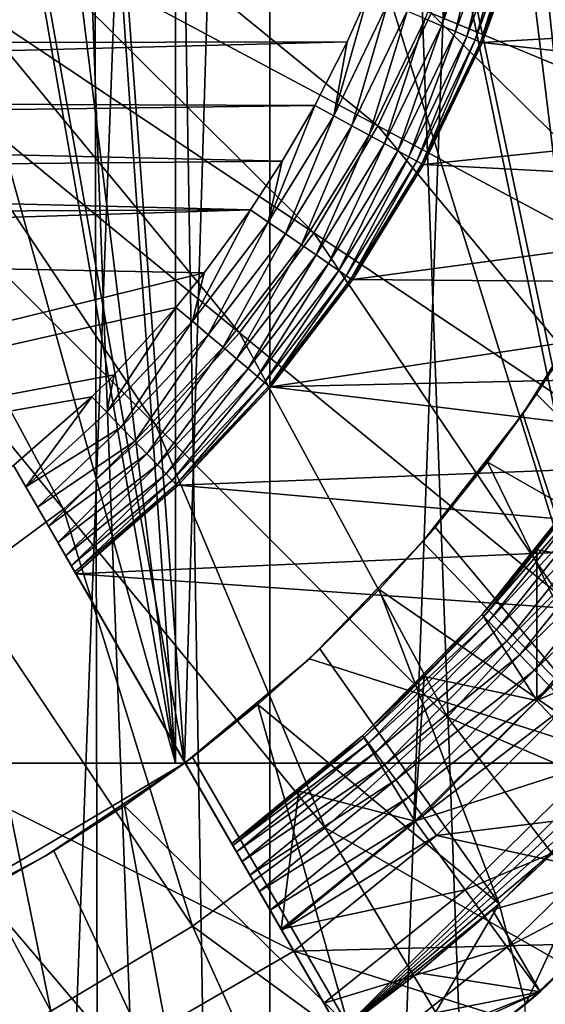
# Model space of a CAD drawing. Header units: metres. Extents: x -30 to 30, y -76 to 64.
# Tile 411 of 541: x 1.233 to 2.084, y 46.11 to 47.703. Entities that reach past the tile are written whole.
import ezdxf

# ---------------------------------------------------------------- set-up
doc = ezdxf.new("R2010")
doc.units = ezdxf.units.M
doc.layers.add('solid_508511', color=7, linetype='CONTINUOUS')

msp = doc.modelspace()

# ---------------------------------------------------------------- linework, layer by layer
at = {"layer": 'solid_508511'}
for points in [[(0.713028, 10.325403, 22.988945), (1.337299, 57.5, 22.961088), (0, 57.5, 23)], [(0.713028, 10.325403, 22.988945), (1.425724, 10.251332, 22.955769), (1.337299, 57.5, 22.961088)], [(2.134112, 10.127601, 22.900776), (2.670147, 57.5, 22.844479), (1.337299, 57.5, 22.961088)], [(1.425724, 10.251332, 22.955769), (2.134112, 10.127601, 22.900776), (1.337299, 57.5, 22.961088)], [(1.637794, 54.5, 6.290277), (1.637813, 39.999996, 6.290276), (1.098375, 39.999996, 6.406526)], [(1.098508, 54.5, 6.406504), (1.637794, 54.5, 6.290277), (1.098375, 39.999996, 6.406526)], [(1.098508, 54.5, -6.406504), (1.098376, 39.999996, -6.406526), (1.637815, 39.999996, -6.290275)], [(1.637794, 54.5, -6.290277), (1.098508, 54.5, -6.406504), (1.637815, 39.999996, -6.290275)], [(1.637794, 54.5, 6.290277), (2.165419, 54.5, 6.128702), (1.637813, 39.999996, 6.290276)], [(1.637794, 54.5, -6.290277), (1.637815, 39.999996, -6.290275), (2.165299, 39.999996, -6.128742)], [(2.165419, 54.5, -6.128702), (1.637794, 54.5, -6.290277), (2.165299, 39.999996, -6.128742)], [(2.165419, 54.5, 6.128702), (2.165296, 39.999996, 6.128743), (1.637813, 39.999996, 6.290276)], [(0.744993, 46.5, 9.470744), (0.745352, 52.5, 9.470714), (1.485397, 46.5, 9.383155)], [(1.485397, 46.5, 9.383155), (0.745352, 52.5, 9.470714), (1.486151, 52.5, 9.383035)], [(1.485397, 46.5, 9.383155), (1.486151, 52.5, 9.383035), (2.216653, 46.5, 9.237773)], [(2.216653, 46.5, 9.237773), (1.486151, 52.5, 9.383035), (2.217708, 52.5, 9.237518)], [(1.485397, 46.5, 9.383155), (0.958742, 49.53109, 7.690469), (0.639964, 49.53109, 7.723532)], [(0.744993, 46.5, 9.470744), (1.485397, 46.5, 9.383155), (0.639964, 49.53109, 7.723532)], [(0.958742, 49.53109, -7.690469), (1.5, 46.5, -9.380832), (1.00249, 46.5, -9.446958)], [(0.958742, 49.53109, -7.690469), (1.275652, 49.53109, -7.644293), (1.5, 46.5, -9.380832)], [(1.485397, 46.5, 9.383155), (1.275652, 49.53109, 7.644293), (0.958742, 49.53109, 7.690469)], [(1.275652, 49.53109, -7.644293), (1.590319, 49.53109, -7.585076), (1.5, 46.5, -9.380832)], [(2.216653, 46.5, 9.237773), (1.590319, 49.53109, 7.585076), (1.275652, 49.53109, 7.644293)], [(1.485397, 46.5, 9.383155), (2.216653, 46.5, 9.237773), (1.275652, 49.53109, 7.644293)], [(2.231028, 46.5, -9.234312), (1.5, 46.5, -9.380832), (1.590319, 49.53109, -7.585076)], [(2.216653, 46.5, 9.237773), (1.90244, 49.53109, 7.51287), (1.590319, 49.53109, 7.585076)], [(2.231028, 46.5, -9.234312), (1.590319, 49.53109, -7.585076), (1.90244, 49.53109, -7.51287)], [(2.934255, 46.5, 9.035494), (2.211465, 49.53109, 7.427781), (1.90244, 49.53109, 7.51287)], [(2.216653, 46.5, 9.237773), (2.934255, 46.5, 9.035494), (1.90244, 49.53109, 7.51287)], [(2.231028, 46.5, -9.234312), (1.90244, 49.53109, -7.51287), (2.211465, 49.53109, -7.427781)], [(1.213519, 47.85136, -23.895369), (1.271253, 47.973431, -23.895369), (1.812727, 47.531078, -23.76483)], [(1.271253, 47.973431, -23.895369), (1.89897, 47.713421, -23.76483), (1.812727, 47.531078, -23.76483)], [(1.960385, 47.900509, -22.973206), (1.889267, 47.704281, -22.973206), (1.915586, 47.693195, -22.953209)], [(1.89897, 47.713421, -23.76483), (1.966924, 47.903339, -23.76483), (2.51571, 47.457958, -23.58305)], [(1.987695, 47.892159, -22.953209), (1.960385, 47.900509, -22.973206), (1.915586, 47.693195, -22.953209)], [(1.966924, 47.903339, -23.76483), (2.605734, 47.70956, -23.58305), (2.51571, 47.457958, -23.58305)], [(1.987695, 47.892159, -22.953209), (1.915586, 47.693195, -22.953209), (1.938304, 47.683628, -22.928558)], [(2.011268, 47.884949, -22.928558), (1.987695, 47.892159, -22.953209), (1.938304, 47.683628, -22.928558)], [(2.011268, 47.884949, -22.928558), (1.938304, 47.683628, -22.928558), (1.956733, 47.675865, -22.9)], [(2.03039, 47.879101, -22.9), (2.011268, 47.884949, -22.928558), (1.956733, 47.675865, -22.9)], [(2.03039, 47.879101, -22.9), (1.956733, 47.675865, -22.9), (1.970311, 47.670147, -22.868404)], [(2.04448, 47.874794, -22.868404), (2.03039, 47.879101, -22.9), (1.970311, 47.670147, -22.868404)], [(2.04448, 47.874794, -22.868404), (1.970311, 47.670147, -22.868404), (1.978627, 47.666645, -22.83473)], [(2.053108, 47.872154, -22.83473), (2.04448, 47.874794, -22.868404), (1.978627, 47.666645, -22.83473)], [(2.053108, 47.872154, -22.83473), (1.978627, 47.666645, -22.83473), (1.981427, 47.665466, -22.799999)], [(2.053108, 47.872154, -22.83473), (1.981427, 47.665466, -22.799999), (2.056014, 47.871265, -22.799999)], [(2.056014, 47.871265, -22.799999), (1.981427, 47.665466, -22.799999), (1.981608, 47.665897, -19.5)], [(2.05607, 47.871452, -19.5), (1.981608, 47.665897, -19.5), (2.896794, 47.719883, -19.5)], [(2.056014, 47.871265, -22.799999), (1.981608, 47.665897, -19.5), (2.05607, 47.871452, -19.5)], [(1.144097, 47.735538, -23.895369), (1.213519, 47.85136, -23.895369), (1.709028, 47.358063, -23.76483)], [(1.213519, 47.85136, -23.895369), (1.812727, 47.531078, -23.76483), (1.709028, 47.358063, -23.76483)], [(1.797093, 47.743065, -23), (-1.8109, 47.776718, -23), (-1.760199, 47.660839, -23)], [(1.763235, 47.667236, -23), (1.797093, 47.743065, -23), (-1.760199, 47.660839, -23)], [(1.7413, 47.547623, -22.996962), (1.797093, 47.743065, -23), (1.763235, 47.667236, -23)], [(1.829115, 47.729614, -22.996962), (1.797093, 47.743065, -23), (1.7413, 47.547623, -22.996962)], [(1.063658, 47.627079, -23.895369), (1.144097, 47.735538, -23.895369), (1.588869, 47.196049, -23.76483)], [(1.144097, 47.735538, -23.895369), (1.709028, 47.358063, -23.76483), (1.588869, 47.196049, -23.76483)], [(1.829115, 47.729614, -22.996962), (1.7413, 47.547623, -22.996962), (1.770845, 47.531464, -22.987938)], [(1.860149, 47.716545, -22.987938), (1.829115, 47.729614, -22.996962), (1.770845, 47.531464, -22.987938)], [(1.981608, 47.665897, -19.5), (2.851765, 47.568649, -19.5), (2.896794, 47.719883, -19.5)], [(1.860149, 47.716545, -22.987938), (1.770845, 47.531464, -22.987938), (1.798565, 47.5163, -22.973206)], [(1.889267, 47.704281, -22.973206), (1.860149, 47.716545, -22.987938), (1.798565, 47.5163, -22.973206)], [(1.889267, 47.704281, -22.973206), (1.798565, 47.5163, -22.973206), (1.82362, 47.502598, -22.953209)], [(1.812727, 47.531078, -23.76483), (1.89897, 47.713421, -23.76483), (2.401458, 47.216393, -23.58305)], [(1.915586, 47.693195, -22.953209), (1.889267, 47.704281, -22.973206), (1.82362, 47.502598, -22.953209)], [(1.89897, 47.713421, -23.76483), (2.51571, 47.457958, -23.58305), (2.401458, 47.216393, -23.58305)], [(1.915586, 47.693195, -22.953209), (1.82362, 47.502598, -22.953209), (1.845248, 47.490768, -22.928558)], [(1.938304, 47.683628, -22.928558), (1.915586, 47.693195, -22.953209), (1.845248, 47.490768, -22.928558)], [(1.938304, 47.683628, -22.928558), (1.845248, 47.490768, -22.928558), (1.862792, 47.481174, -22.9)], [(1.956733, 47.675865, -22.9), (1.938304, 47.683628, -22.928558), (1.862792, 47.481174, -22.9)], [(1.956733, 47.675865, -22.9), (1.862792, 47.481174, -22.9), (1.875718, 47.474102, -22.868404)], [(1.970311, 47.670147, -22.868404), (1.956733, 47.675865, -22.9), (1.875718, 47.474102, -22.868404)], [(1.763235, 47.667236, -23), (-1.760199, 47.660839, -23), (-1.717808, 47.57716, -23)], [(1.710833, 47.564289, -23), (1.763235, 47.667236, -23), (-1.717808, 47.57716, -23)], [(1.7413, 47.547623, -22.996962), (1.763235, 47.667236, -23), (1.710833, 47.564289, -23)], [(1.970311, 47.670147, -22.868404), (1.875718, 47.474102, -22.868404), (1.883634, 47.469772, -22.83473)], [(1.978627, 47.666645, -22.83473), (1.970311, 47.670147, -22.868404), (1.883634, 47.469772, -22.83473)], [(1.978627, 47.666645, -22.83473), (1.883634, 47.469772, -22.83473), (1.8863, 47.468315, -22.799999)], [(1.978627, 47.666645, -22.83473), (1.8863, 47.468315, -22.799999), (1.981427, 47.665466, -22.799999)], [(1.981427, 47.665466, -22.799999), (1.8863, 47.468315, -22.799999), (1.886615, 47.468891, -19.5)], [(1.981608, 47.665897, -19.5), (1.886615, 47.468891, -19.5), (2.851765, 47.568649, -19.5)], [(1.981427, 47.665466, -22.799999), (1.886615, 47.468891, -19.5), (1.981608, 47.665897, -19.5)], [(0.972975, 47.527023, -23.895369), (1.063658, 47.627079, -23.895369), (1.453408, 47.046593, -23.76483)], [(1.063658, 47.627079, -23.895369), (1.588869, 47.196049, -23.76483), (1.453408, 47.046593, -23.76483)], [(1.710833, 47.564289, -23), (-1.717808, 47.57716, -23), (-0.790153, 47.531414, -23)], [(1.65814, 47.473808, -23), (1.710833, 47.564289, -23), (-0.790153, 47.531414, -23)], [(1.635436, 47.3755, -22.996962), (1.710833, 47.564289, -23), (1.65814, 47.473808, -23)], [(1.7413, 47.547623, -22.996962), (1.710833, 47.564289, -23), (1.635436, 47.3755, -22.996962)], [(1.886615, 47.468891, -19.5), (2.798828, 47.419926, -19.5), (2.851765, 47.568649, -19.5)], [(1.7413, 47.547623, -22.996962), (1.635436, 47.3755, -22.996962), (1.663184, 47.356419, -22.987938)], [(1.770845, 47.531464, -22.987938), (1.7413, 47.547623, -22.996962), (1.663184, 47.356419, -22.987938)], [(1.65814, 47.473808, -23), (-0.790153, 47.531414, -23), (-0.682066, 47.452488, -23)], [(1.770845, 47.531464, -22.987938), (1.663184, 47.356419, -22.987938), (1.689219, 47.33852, -22.973206)], [(1.798565, 47.5163, -22.973206), (1.770845, 47.531464, -22.987938), (1.689219, 47.33852, -22.973206)], [(1.709028, 47.358063, -23.76483), (1.812727, 47.531078, -23.76483), (2.264079, 46.98719, -23.58305)], [(1.812727, 47.531078, -23.76483), (2.401458, 47.216393, -23.58305), (2.264079, 46.98719, -23.58305)], [(0.872921, 47.43634, -23.895369), (0.972975, 47.527023, -23.895369), (1.303951, 46.911133, -23.76483)], [(0.972975, 47.527023, -23.895369), (1.453408, 47.046593, -23.76483), (1.303951, 46.911133, -23.76483)], [(1.798565, 47.5163, -22.973206), (1.689219, 47.33852, -22.973206), (1.712751, 47.322338, -22.953209)], [(1.82362, 47.502598, -22.953209), (1.798565, 47.5163, -22.973206), (1.712751, 47.322338, -22.953209)], [(1.82362, 47.502598, -22.953209), (1.712751, 47.322338, -22.953209), (1.733064, 47.308372, -22.928558)], [(1.845248, 47.490768, -22.928558), (1.82362, 47.502598, -22.953209), (1.733064, 47.308372, -22.928558)], [(1.845248, 47.490768, -22.928558), (1.733064, 47.308372, -22.928558), (1.749541, 47.297043, -22.9)], [(1.862792, 47.481174, -22.9), (1.845248, 47.490768, -22.928558), (1.749541, 47.297043, -22.9)], [(1.862792, 47.481174, -22.9), (1.749541, 47.297043, -22.9), (1.761681, 47.288696, -22.868404)], [(1.875718, 47.474102, -22.868404), (1.862792, 47.481174, -22.9), (1.761681, 47.288696, -22.868404)], [(1.606835, 47.395203, -23), (1.65814, 47.473808, -23), (-0.682066, 47.452488, -23)], [(1.635436, 47.3755, -22.996962), (1.65814, 47.473808, -23), (1.606835, 47.395203, -23)], [(1.875718, 47.474102, -22.868404), (1.761681, 47.288696, -22.868404), (1.769116, 47.283581, -22.83473)], [(1.883634, 47.469772, -22.83473), (1.875718, 47.474102, -22.868404), (1.769116, 47.283581, -22.83473)], [(1.883634, 47.469772, -22.83473), (1.769116, 47.283581, -22.83473), (1.77162, 47.28186, -22.799999)], [(1.883634, 47.469772, -22.83473), (1.77162, 47.28186, -22.799999), (1.8863, 47.468315, -22.799999)], [(1.8863, 47.468315, -22.799999), (1.77162, 47.28186, -22.799999), (1.772098, 47.282558, -19.5)], [(1.886615, 47.468891, -19.5), (1.772098, 47.282558, -19.5), (2.798828, 47.419926, -19.5)], [(1.8863, 47.468315, -22.799999), (1.772098, 47.282558, -19.5), (1.886615, 47.468891, -19.5)], [(1.606835, 47.395203, -23), (-0.682066, 47.452488, -23), (-0.56614, 47.385555, -23)], [(0.872921, 47.43634, -23.895369), (1.303951, 46.911133, -23.76483), (1.141936, 46.790974, -23.76483)], [(1.772098, 47.282558, -19.5), (2.738164, 47.27425, -19.5), (2.798828, 47.419926, -19.5)], [(1.606835, 47.395203, -23), (-0.56614, 47.385555, -23), (-0.443743, 47.331413, -23)], [(1.531879, 47.293415, -23), (1.606835, 47.395203, -23), (-0.443743, 47.331413, -23)], [(1.512618, 47.215034, -22.996962), (1.606835, 47.395203, -23), (1.531879, 47.293415, -23)], [(1.635436, 47.3755, -22.996962), (1.606835, 47.395203, -23), (1.512618, 47.215034, -22.996962)], [(1.635436, 47.3755, -22.996962), (1.512618, 47.215034, -22.996962), (1.538282, 47.193233, -22.987938)], [(1.663184, 47.356419, -22.987938), (1.635436, 47.3755, -22.996962), (1.538282, 47.193233, -22.987938)], [(1.663184, 47.356419, -22.987938), (1.538282, 47.193233, -22.987938), (1.562362, 47.172775, -22.973206)], [(1.689219, 47.33852, -22.973206), (1.663184, 47.356419, -22.987938), (1.562362, 47.172775, -22.973206)], [(1.588869, 47.196049, -23.76483), (1.709028, 47.358063, -23.76483), (2.104896, 46.772556, -23.58305)], [(1.709028, 47.358063, -23.76483), (2.264079, 46.98719, -23.58305), (2.104896, 46.772556, -23.58305)], [(1.689219, 47.33852, -22.973206), (1.562362, 47.172775, -22.973206), (1.584127, 47.154285, -22.953209)], [(1.712751, 47.322338, -22.953209), (1.689219, 47.33852, -22.973206), (1.584127, 47.154285, -22.953209)], [(1.531879, 47.293415, -23), (-0.443743, 47.331413, -23), (-0.796653, 46.720158, -23)], [(1.712751, 47.322338, -22.953209), (1.584127, 47.154285, -22.953209), (1.602914, 47.138329, -22.928558)], [(1.733064, 47.308372, -22.928558), (1.712751, 47.322338, -22.953209), (1.602914, 47.138329, -22.928558)], [(1.733064, 47.308372, -22.928558), (1.602914, 47.138329, -22.928558), (1.618154, 47.125381, -22.9)], [(1.749541, 47.297043, -22.9), (1.733064, 47.308372, -22.928558), (1.618154, 47.125381, -22.9)], [(1.486115, 47.237484, -23), (1.531879, 47.293415, -23), (-0.796653, 46.720158, -23)], [(1.512618, 47.215034, -22.996962), (1.531879, 47.293415, -23), (1.486115, 47.237484, -23)], [(1.749541, 47.297043, -22.9), (1.618154, 47.125381, -22.9), (1.629383, 47.115841, -22.868404)], [(1.761681, 47.288696, -22.868404), (1.749541, 47.297043, -22.9), (1.629383, 47.115841, -22.868404)], [(1.761681, 47.288696, -22.868404), (1.629383, 47.115841, -22.868404), (1.63626, 47.110001, -22.83473)], [(1.769116, 47.283581, -22.83473), (1.761681, 47.288696, -22.868404), (1.63626, 47.110001, -22.83473)], [(1.769116, 47.283581, -22.83473), (1.63626, 47.110001, -22.83473), (1.638575, 47.108032, -22.799999)], [(1.769116, 47.283581, -22.83473), (1.638575, 47.108032, -22.799999), (1.77162, 47.28186, -22.799999)], [(1.77162, 47.28186, -22.799999), (1.638575, 47.108032, -22.799999), (1.639298, 47.108887, -19.5)], [(1.772098, 47.282558, -19.5), (1.639298, 47.108887, -19.5), (2.738164, 47.27425, -19.5)], [(1.77162, 47.28186, -22.799999), (1.639298, 47.108887, -19.5), (1.772098, 47.282558, -19.5)], [(1.639298, 47.108887, -19.5), (2.669909, 47.13195, -19.5), (2.738164, 47.27425, -19.5)], [(2.047343, 47.065296, -9.276766), (2.186194, 47.287334, -9.245028), (2.069175, 47.096962, -14.500119)], [(2.231028, 46.5, -9.234312), (2.186194, 47.287334, -9.245028), (2.047343, 47.065296, -9.276766)], [(2.186194, 47.287334, -9.245028), (2.142085, 47.211018, -14.500119), (2.069175, 47.096962, -14.500119)], [(1.386059, 47.128387, -23), (1.486115, 47.237484, -23), (-0.796653, 46.720158, -23)], [(1.374121, 47.067886, -22.996962), (1.486115, 47.237484, -23), (1.386059, 47.128387, -23)], [(1.512618, 47.215034, -22.996962), (1.486115, 47.237484, -23), (1.374121, 47.067886, -22.996962)], [(1.512618, 47.215034, -22.996962), (1.374121, 47.067886, -22.996962), (1.397435, 47.043591, -22.987938)], [(1.538282, 47.193233, -22.987938), (1.512618, 47.215034, -22.996962), (1.397435, 47.043591, -22.987938)], [(2.427393, 46.737358, -15), (2.069175, 47.096962, -14.500119), (2.142085, 47.211018, -14.500119)], [(1.453408, 47.046593, -23.76483), (1.588869, 47.196049, -23.76483), (1.925441, 46.574558, -23.58305)], [(1.588869, 47.196049, -23.76483), (2.104896, 46.772556, -23.58305), (1.925441, 46.574558, -23.58305)], [(1.538282, 47.193233, -22.987938), (1.397435, 47.043591, -22.987938), (1.41931, 47.02079, -22.973206)], [(1.562362, 47.172775, -22.973206), (1.538282, 47.193233, -22.987938), (1.41931, 47.02079, -22.973206)], [(1.562362, 47.172775, -22.973206), (1.41931, 47.02079, -22.973206), (1.439082, 47.000187, -22.953209)], [(1.584127, 47.154285, -22.953209), (1.562362, 47.172775, -22.973206), (1.439082, 47.000187, -22.953209)], [(1.584127, 47.154285, -22.953209), (1.439082, 47.000187, -22.953209), (1.456149, 46.982399, -22.928558)], [(1.602914, 47.138329, -22.928558), (1.584127, 47.154285, -22.953209), (1.456149, 46.982399, -22.928558)], [(1.602914, 47.138329, -22.928558), (1.456149, 46.982399, -22.928558), (1.469994, 46.967968, -22.9)], [(1.618154, 47.125381, -22.9), (1.602914, 47.138329, -22.928558), (1.469994, 46.967968, -22.9)], [(1.639298, 47.108887, -19.5), (2.594272, 46.993431, -19.5), (2.669909, 47.13195, -19.5)], [(1.349993, 47.092873, -23), (1.386059, 47.128387, -23), (-0.796653, 46.720158, -23)], [(1.374121, 47.067886, -22.996962), (1.386059, 47.128387, -23), (1.349993, 47.092873, -23)], [(1.618154, 47.125381, -22.9), (1.469994, 46.967968, -22.9), (1.480194, 46.957336, -22.868404)], [(1.629383, 47.115841, -22.868404), (1.618154, 47.125381, -22.9), (1.480194, 46.957336, -22.868404)], [(1.629383, 47.115841, -22.868404), (1.480194, 46.957336, -22.868404), (1.486441, 46.950829, -22.83473)], [(1.63626, 47.110001, -22.83473), (1.629383, 47.115841, -22.868404), (1.486441, 46.950829, -22.83473)], [(1.63626, 47.110001, -22.83473), (1.486441, 46.950829, -22.83473), (1.488545, 46.948635, -22.799999)], [(1.63626, 47.110001, -22.83473), (1.488545, 46.948635, -22.799999), (1.638575, 47.108032, -22.799999)], [(1.638575, 47.108032, -22.799999), (1.488545, 46.948635, -22.799999), (1.489483, 46.949535, -19.5)], [(1.639298, 47.108887, -19.5), (1.489483, 46.949535, -19.5), (2.594272, 46.993431, -19.5)], [(1.638575, 47.108032, -22.799999), (1.489483, 46.949535, -19.5), (1.639298, 47.108887, -19.5)], [(1.2232, 46.981354, -23), (1.349993, 47.092873, -23), (-0.796653, 46.720158, -23)], [(1.243063, 46.946953, -22.996107), (1.349993, 47.092873, -23), (1.2232, 46.981354, -23)], [(1.374121, 47.067886, -22.996962), (1.349993, 47.092873, -23), (1.243063, 46.946953, -22.996107)], [(2.047343, 47.065296, -9.276766), (2.069175, 47.096962, -14.500119), (1.9903, 46.987152, -14.500119)], [(2.427393, 46.737358, -15), (1.9903, 46.987152, -14.500119), (2.069175, 47.096962, -14.500119)], [(1.397435, 47.043591, -22.987938), (1.374121, 47.067886, -22.996962), (1.243063, 46.946953, -22.996107)], [(1.885072, 46.857903, -9.311095), (2.047343, 47.065296, -9.276766), (1.905425, 46.881557, -14.500119)], [(2.231028, 46.5, -9.234312), (2.047343, 47.065296, -9.276766), (1.885072, 46.857903, -9.311095)], [(2.047343, 47.065296, -9.276766), (1.9903, 46.987152, -14.500119), (1.905425, 46.881557, -14.500119)], [(1.397435, 47.043591, -22.987938), (1.243063, 46.946953, -22.996107), (1.262133, 46.913921, -22.984592)], [(1.41931, 47.02079, -22.973206), (1.397435, 47.043591, -22.987938), (1.262133, 46.913921, -22.984592)], [(1.303951, 46.911133, -23.76483), (1.453408, 47.046593, -23.76483), (1.727443, 46.395103, -23.58305)], [(1.453408, 47.046593, -23.76483), (1.925441, 46.574558, -23.58305), (1.727443, 46.395103, -23.58305)], [(1.41931, 47.02079, -22.973206), (1.262133, 46.913921, -22.984592), (1.279624, 46.883625, -22.965982)], [(1.439082, 47.000187, -22.953209), (1.41931, 47.02079, -22.973206), (1.279624, 46.883625, -22.965982)], [(1.439082, 47.000187, -22.953209), (1.279624, 46.883625, -22.965982), (1.294921, 46.857132, -22.94099)], [(1.456149, 46.982399, -22.928558), (1.439082, 47.000187, -22.953209), (1.294921, 46.857132, -22.94099)], [(1.489483, 46.949535, -19.5), (2.511465, 46.859104, -19.5), (2.594272, 46.993431, -19.5)], [(2.230364, 46.493858, -15), (1.905425, 46.881557, -14.500119), (1.9903, 46.987152, -14.500119)], [(2.230364, 46.493858, -15), (1.9903, 46.987152, -14.500119), (2.427393, 46.737358, -15)], [(1.676891, 46.195541, -23), (1.2232, 46.981354, -23), (0.703585, 46.681355, -23)], [(1.657274, 46.229515, -22.996157), (1.2232, 46.981354, -23), (1.676891, 46.195541, -23)], [(1.243063, 46.946953, -22.996107), (1.2232, 46.981354, -23), (1.657274, 46.229515, -22.996157)], [(1.456149, 46.982399, -22.928558), (1.294921, 46.857132, -22.94099), (1.307428, 46.835468, -22.910641)], [(1.469994, 46.967968, -22.9), (1.456149, 46.982399, -22.928558), (1.307428, 46.835468, -22.910641)], [(1.469994, 46.967968, -22.9), (1.307428, 46.835468, -22.910641), (1.316679, 46.819447, -22.876169)], [(1.480194, 46.957336, -22.868404), (1.469994, 46.967968, -22.9), (1.316679, 46.819447, -22.876169)], [(1.480194, 46.957336, -22.868404), (1.316679, 46.819447, -22.876169), (1.322373, 46.809582, -22.838791)], [(1.486441, 46.950829, -22.83473), (1.480194, 46.957336, -22.868404), (1.322373, 46.809582, -22.838791)], [(1.243063, 46.946953, -22.996107), (1.657274, 46.229515, -22.996157), (1.638381, 46.262241, -22.984755)], [(1.262133, 46.913921, -22.984592), (1.243063, 46.946953, -22.996107), (1.638381, 46.262241, -22.984755)], [(1.486441, 46.950829, -22.83473), (1.322373, 46.809582, -22.838791), (1.324291, 46.806259, -22.799999)], [(1.488545, 46.948635, -22.799999), (1.486441, 46.950829, -22.83473), (1.324291, 46.806259, -22.799999)], [(1.489483, 46.949535, -19.5), (1.324291, 46.806259, -19.5), (2.511465, 46.859104, -19.5)], [(1.324291, 46.806259, -22.799999), (1.324291, 46.806259, -19.5), (1.489483, 46.949535, -19.5)], [(1.488545, 46.948635, -22.799999), (1.324291, 46.806259, -22.799999), (1.489483, 46.949535, -19.5)], [(2.152926, 46.954876, -22.799999), (1.98133, 46.740219, -22.799999), (2.155841, 46.952427, -22.838787)], [(1.981335, 46.740223, -22.5), (1.98133, 46.740219, -22.799999), (2.152926, 46.954876, -22.799999)], [(1.98133, 46.740219, -22.799999), (1.983945, 46.737446, -22.838787), (2.155841, 46.952427, -22.838787)], [(1.981335, 46.740223, -22.5), (2.152926, 46.954876, -22.799999), (2.069909, 46.845318, -22.5)], [(2.164561, 46.945107, -22.876356), (2.155841, 46.952427, -22.838787), (1.983945, 46.737446, -22.838787)], [(1.991764, 46.729153, -22.876356), (2.164561, 46.945107, -22.876356), (1.983945, 46.737446, -22.838787)], [(2.178748, 46.933197, -22.910984), (2.164561, 46.945107, -22.876356), (1.991764, 46.729153, -22.876356)], [(2.069909, 46.845318, -22.5), (2.152926, 46.954876, -22.799999), (2.152915, 46.954861, -22.5)], [(2.247596, 46.815041, -22.290916), (2.069909, 46.845318, -22.5), (2.152915, 46.954861, -22.5)], [(2.004485, 46.715668, -22.910984), (2.178748, 46.933197, -22.910984), (1.991764, 46.729153, -22.876356)], [(2.197854, 46.91716, -22.941338), (2.178748, 46.933197, -22.910984), (2.004485, 46.715668, -22.910984)], [(1.141936, 46.790974, -23.76483), (1.303951, 46.911133, -23.76483), (1.512809, 46.23592, -23.58305)], [(1.262133, 46.913921, -22.984592), (1.638381, 46.262241, -22.984755), (1.620981, 46.292377, -22.966253)], [(1.279624, 46.883625, -22.965982), (1.262133, 46.913921, -22.984592), (1.620981, 46.292377, -22.966253)], [(1.303951, 46.911133, -23.76483), (1.727443, 46.395103, -23.58305), (1.512809, 46.23592, -23.58305)], [(2.021619, 46.697498, -22.941338), (2.197854, 46.91716, -22.941338), (2.004485, 46.715668, -22.910984)], [(2.221145, 46.89761, -22.966249), (2.197854, 46.91716, -22.941338), (2.021619, 46.697498, -22.941338)], [(2.042503, 46.675358, -22.966249), (2.221145, 46.89761, -22.966249), (2.021619, 46.697498, -22.941338)], [(2.247723, 46.875301, -22.98476), (2.221145, 46.89761, -22.966249), (2.042503, 46.675358, -22.966249)], [(1.279624, 46.883625, -22.965982), (1.620981, 46.292377, -22.966253), (1.605723, 46.318806, -22.941338)], [(1.294921, 46.857132, -22.94099), (1.279624, 46.883625, -22.965982), (1.605723, 46.318806, -22.941338)], [(1.885072, 46.857903, -9.311095), (1.905425, 46.881557, -14.500119), (1.814906, 46.780663, -14.500119)], [(2.230364, 46.493858, -15), (1.814906, 46.780663, -14.500119), (1.905425, 46.881557, -14.500119)], [(2.066335, 46.650093, -22.98476), (2.247723, 46.875301, -22.98476), (2.042503, 46.675358, -22.966249)], [(2.276562, 46.851097, -22.996157), (2.247723, 46.875301, -22.98476), (2.066335, 46.650093, -22.98476)], [(1.294921, 46.857132, -22.94099), (1.605723, 46.318806, -22.941338), (1.593205, 46.340488, -22.910976)], [(1.307428, 46.835468, -22.910641), (1.294921, 46.857132, -22.94099), (1.593205, 46.340488, -22.910976)], [(1.324291, 46.806259, -19.5), (2.42167, 46.729267, -19.5), (2.511465, 46.859104, -19.5)], [(1.702022, 46.668846, -9.346289), (1.885072, 46.857903, -9.311095), (1.719114, 46.684883, -14.500119)], [(2.231028, 46.5, -9.234312), (1.885072, 46.857903, -9.311095), (1.702022, 46.668846, -9.346289)], [(1.885072, 46.857903, -9.311095), (1.814906, 46.780663, -14.500119), (1.719114, 46.684883, -14.500119)], [(2.070112, 46.601208, -22.290916), (1.981335, 46.740223, -22.5), (2.069909, 46.845318, -22.5)], [(2.092194, 46.622677, -22.996157), (2.276562, 46.851097, -22.996157), (2.066335, 46.650093, -22.98476)], [(2.247596, 46.815041, -22.290916), (2.070112, 46.601208, -22.290916), (2.069909, 46.845318, -22.5)], [(1.307428, 46.835468, -22.910641), (1.593205, 46.340488, -22.910976), (1.583915, 46.356579, -22.876364)], [(1.316679, 46.819447, -22.876169), (1.307428, 46.835468, -22.910641), (1.583915, 46.356579, -22.876364)], [(1.316679, 46.819447, -22.876169), (1.583915, 46.356579, -22.876364), (1.5782, 46.366478, -22.838781)], [(1.322373, 46.809582, -22.838791), (1.316679, 46.819447, -22.876169), (1.5782, 46.366478, -22.838781)], [(2.351554, 46.724476, -22.066158), (2.070112, 46.601208, -22.290916), (2.247596, 46.815041, -22.290916)], [(1.322373, 46.809582, -22.838791), (1.5782, 46.366478, -22.838781), (1.57629, 46.369785, -22.799999)], [(1.324291, 46.806259, -22.799999), (1.322373, 46.809582, -22.838791), (1.57629, 46.369785, -22.799999)], [(1.324291, 46.806259, -22.799999), (1.827649, 45.934422, -21.581036), (1.827649, 45.934422, -20.059807)], [(1.789789, 45.999996, -19.778536), (1.324291, 46.806259, -22.799999), (1.827649, 45.934422, -20.059807)], [(1.324291, 46.806259, -22.799999), (1.782757, 46.012173, -21.828632), (1.827649, 45.934422, -21.581036)], [(1.324291, 46.806259, -19.5), (1.752289, 46.064945, -19.5), (2.42167, 46.729267, -19.5)], [(1.324291, 46.806259, -22.799999), (1.752289, 46.064945, -19.5), (1.324291, 46.806259, -19.5)], [(1.789789, 45.999996, -19.778536), (1.752289, 46.064945, -19.5), (1.324291, 46.806259, -22.799999)], [(1.324291, 46.806259, -22.799999), (1.725438, 46.111454, -22.066158), (1.782757, 46.012173, -21.828632)], [(1.324291, 46.806259, -22.799999), (1.656301, 46.231201, -22.290916), (1.725438, 46.111454, -22.066158)], [(1.324291, 46.806259, -22.799999), (1.57629, 46.369785, -22.5), (1.656301, 46.231201, -22.290916)], [(1.324291, 46.806259, -22.799999), (1.57629, 46.369785, -22.799999), (1.57629, 46.369785, -22.5)], [(0.968923, 46.687271, -23.76483), (1.141936, 46.790974, -23.76483), (1.283606, 46.098541, -23.58305)], [(1.141936, 46.790974, -23.76483), (1.512809, 46.23592, -23.58305), (1.283606, 46.098541, -23.58305)], [(2.008988, 46.27219, -15), (1.719114, 46.684883, -14.500119), (1.814906, 46.780663, -14.500119)], [(2.008988, 46.27219, -15), (1.814906, 46.780663, -14.500119), (2.230364, 46.493858, -15)], [(2.560171, 46.30217, -23.351336), (1.925441, 46.574558, -23.58305), (2.104896, 46.772556, -23.58305)], [(1.788424, 46.544483, -22.5), (1.788427, 46.544487, -22.799999), (1.98133, 46.740219, -22.799999)], [(1.788424, 46.544483, -22.5), (1.98133, 46.740219, -22.799999), (1.887409, 46.639843, -22.5)], [(1.98133, 46.740219, -22.799999), (1.788427, 46.544487, -22.799999), (1.983945, 46.737446, -22.838787)], [(1.788427, 46.544487, -22.799999), (1.790704, 46.541424, -22.838787), (1.983945, 46.737446, -22.838787)], [(1.991764, 46.729153, -22.876356), (1.983945, 46.737446, -22.838787), (1.790704, 46.541424, -22.838787)], [(1.887409, 46.639843, -22.5), (1.98133, 46.740219, -22.799999), (1.981335, 46.740223, -22.5)], [(2.070112, 46.601208, -22.290916), (1.887409, 46.639843, -22.5), (1.981335, 46.740223, -22.5)], [(1.752289, 46.064945, -19.5), (2.325215, 46.604382, -19.5), (2.42167, 46.729267, -19.5)], [(1.797517, 46.532272, -22.876356), (1.991764, 46.729153, -22.876356), (1.790704, 46.541424, -22.838787)], [(2.004485, 46.715668, -22.910984), (1.991764, 46.729153, -22.876356), (1.797517, 46.532272, -22.876356)], [(2.351554, 46.724476, -22.066158), (2.163559, 46.499672, -22.066158), (2.070112, 46.601208, -22.290916)], [(1.8086, 46.517384, -22.910984), (2.004485, 46.715668, -22.910984), (1.797517, 46.532272, -22.876356)], [(2.021619, 46.697498, -22.941338), (2.004485, 46.715668, -22.910984), (1.8086, 46.517384, -22.910984)], [(0.968923, 46.687271, -23.76483), (1.283606, 46.098541, -23.58305), (1.042041, 45.984291, -23.58305)], [(1.702022, 46.668846, -9.346289), (1.719114, 46.684883, -14.500119), (1.618423, 46.594559, -14.500119)], [(2.008988, 46.27219, -15), (1.618423, 46.594559, -14.500119), (1.719114, 46.684883, -14.500119)], [(1.823527, 46.497326, -22.941338), (2.021619, 46.697498, -22.941338), (1.8086, 46.517384, -22.910984)], [(2.042503, 46.675358, -22.966249), (2.021619, 46.697498, -22.941338), (1.823527, 46.497326, -22.941338)], [(1.676891, 46.195541, -23), (0.703585, 46.681355, -23), (1.157276, 45.895538, -23)], [(1.702022, 46.668846, -9.346289), (1.51298, 46.5098, -14.500119), (1.5, 46.5, -9.380832)], [(2.231028, 46.5, -9.234312), (1.702022, 46.668846, -9.346289), (1.5, 46.5, -9.380832)], [(1.702022, 46.668846, -9.346289), (1.618423, 46.594559, -14.500119), (1.51298, 46.5098, -14.500119)], [(1.841721, 46.472885, -22.966249), (2.042503, 46.675358, -22.966249), (1.823527, 46.497326, -22.941338)], [(2.066335, 46.650093, -22.98476), (2.042503, 46.675358, -22.966249), (1.841721, 46.472885, -22.966249)], [(1.87237, 46.40596, -22.290916), (1.788424, 46.544483, -22.5), (1.887409, 46.639843, -22.5)], [(1.862484, 46.444992, -22.98476), (2.066335, 46.650093, -22.98476), (1.841721, 46.472885, -22.966249)], [(2.092194, 46.622677, -22.996157), (2.066335, 46.650093, -22.98476), (1.862484, 46.444992, -22.98476)], [(2.070112, 46.601208, -22.290916), (1.87237, 46.40596, -22.290916), (1.887409, 46.639843, -22.5)], [(1.88501, 46.41473, -22.996157), (2.092194, 46.622677, -22.996157), (1.862484, 46.444992, -22.98476)], [(1.88501, 46.41473, -22.996157), (2.118683, 46.593781, -23), (2.092194, 46.622677, -22.996157)], [(1.765189, 46.074459, -15), (1.51298, 46.5098, -14.500119), (1.618423, 46.594559, -14.500119)], [(1.765189, 46.074459, -15), (1.618423, 46.594559, -14.500119), (2.008988, 46.27219, -15)], [(1.752289, 46.064945, -19.5), (2.222333, 46.484749, -19.5), (2.325215, 46.604382, -19.5)], [(2.163559, 46.499672, -22.066158), (1.87237, 46.40596, -22.290916), (2.070112, 46.601208, -22.290916)], [(1.88501, 46.41473, -22.996157), (1.907859, 46.382797, -23), (2.118683, 46.593781, -23)], [(2.118683, 46.593781, -23), (1.907859, 46.382797, -23), (2.872663, 46.500549, -23)], [(2.324685, 46.054436, -23.351336), (1.727443, 46.395103, -23.58305), (1.925441, 46.574558, -23.58305)], [(2.560171, 46.30217, -23.351336), (2.324685, 46.054436, -23.351336), (1.925441, 46.574558, -23.58305)], [(1.788427, 46.544487, -22.799999), (1.57629, 46.369785, -22.5), (1.57629, 46.369785, -22.799999)], [(1.684627, 46.454388, -22.5), (1.57629, 46.369785, -22.5), (1.788427, 46.544487, -22.799999)], [(1.788427, 46.544487, -22.799999), (1.57629, 46.369785, -22.799999), (1.790704, 46.541424, -22.838787)], [(1.790704, 46.541424, -22.838787), (1.57629, 46.369785, -22.799999), (1.5782, 46.366478, -22.838781)], [(1.797517, 46.532272, -22.876356), (1.790704, 46.541424, -22.838787), (1.5782, 46.366478, -22.838781)], [(1.684627, 46.454388, -22.5), (1.788427, 46.544487, -22.799999), (1.788424, 46.544483, -22.5)], [(1.87237, 46.40596, -22.290916), (1.684627, 46.454388, -22.5), (1.788424, 46.544483, -22.5)], [(1.797517, 46.532272, -22.876356), (1.5782, 46.366478, -22.838781), (1.583915, 46.356579, -22.876364)], [(1.8086, 46.517384, -22.910984), (1.797517, 46.532272, -22.876356), (1.583915, 46.356579, -22.876364)], [(1.51298, 46.5098, -14.500119), (1.402876, 46.430714, -14.500119), (1.5, 46.5, -9.380832)], [(1.765189, 46.074459, -15), (1.402876, 46.430714, -14.500119), (1.51298, 46.5098, -14.500119)], [(1.8086, 46.517384, -22.910984), (1.583915, 46.356579, -22.876364), (1.593205, 46.340488, -22.910976)], [(1.823527, 46.497326, -22.941338), (1.8086, 46.517384, -22.910984), (1.593205, 46.340488, -22.910976)], [(0.804676, 46.50626, -19.5), (1.308033, 45.634418, -20.059807), (1.308033, 45.634418, -21.581036)], [(1.270175, 45.699993, -19.778547), (1.308033, 45.634418, -20.059807), (0.804676, 46.50626, -19.5)], [(1.263142, 45.712173, -21.828632), (0.804676, 46.50626, -19.5), (1.308033, 45.634418, -21.581036)], [(1.270175, 45.699993, -19.778547), (0.804676, 46.50626, -19.5), (1.232674, 45.764946, -19.5)], [(1.205823, 45.811455, -22.066158), (0.804676, 46.50626, -19.5), (1.263142, 45.712173, -21.828632)], [(1.00249, 46.5, -9.446958), (1.5, 46.5, -9.380832), (1.034953, 46.224285, -9.443457)], [(1.034953, 46.224285, -9.443457), (1.5, 46.5, -9.380832), (1.274333, 46.349167, -9.414142)], [(1.288702, 46.357746, -14.500119), (1.274333, 46.349167, -9.414142), (1.5, 46.5, -9.380832)], [(1.402876, 46.430714, -14.500119), (1.288702, 46.357746, -14.500119), (1.5, 46.5, -9.380832)], [(1.823527, 46.497326, -22.941338), (1.593205, 46.340488, -22.910976), (1.605723, 46.318806, -22.941338)], [(1.841721, 46.472885, -22.966249), (1.823527, 46.497326, -22.941338), (1.605723, 46.318806, -22.941338)], [(2.163559, 46.499672, -22.066158), (1.954163, 46.294659, -22.066158), (1.87237, 46.40596, -22.290916)], [(1.907859, 46.382797, -23), (2.655663, 46.220207, -23), (2.872663, 46.500549, -23)], [(2.163559, 46.499672, -22.066158), (2.241046, 46.415482, -21.828634), (1.954163, 46.294659, -22.066158)], [(2.008988, 46.27219, -15), (2.230364, 46.493858, -15), (2.051776, 46.109879, -15)], [(2.230364, 46.493858, -15), (2.283256, 46.329926, -15), (2.051776, 46.109879, -15)], [(1.752289, 46.064945, -19.5), (2.113233, 46.370625, -19.5), (2.222333, 46.484749, -19.5)], [(1.841721, 46.472885, -22.966249), (1.605723, 46.318806, -22.941338), (1.620981, 46.292377, -22.966253)], [(1.862484, 46.444992, -22.98476), (1.841721, 46.472885, -22.966249), (1.620981, 46.292377, -22.966253)], [(1.684627, 46.454388, -22.5), (1.656301, 46.231201, -22.290916), (1.57629, 46.369785, -22.5)], [(1.87237, 46.40596, -22.290916), (1.656301, 46.231201, -22.290916), (1.684627, 46.454388, -22.5)], [(1.501347, 45.902866, -15), (1.288702, 46.357746, -14.500119), (1.402876, 46.430714, -14.500119)], [(1.501347, 45.902866, -15), (1.402876, 46.430714, -14.500119), (1.765189, 46.074459, -15)], [(1.862484, 46.444992, -22.98476), (1.620981, 46.292377, -22.966253), (1.638381, 46.262241, -22.984755)], [(1.88501, 46.41473, -22.996157), (1.862484, 46.444992, -22.98476), (1.638381, 46.262241, -22.984755)], [(1.88501, 46.41473, -22.996157), (1.638381, 46.262241, -22.984755), (1.657274, 46.229515, -22.996157)], [(1.88501, 46.41473, -22.996157), (1.657274, 46.229515, -22.996157), (1.907859, 46.382797, -23)], [(1.954163, 46.294659, -22.066158), (2.241046, 46.415482, -21.828634), (2.021982, 46.202374, -21.828634)], [(2.021982, 46.202374, -21.828634), (2.241046, 46.415482, -21.828634), (2.301741, 46.349537, -21.581036)], [(1.954163, 46.294659, -22.066158), (1.656301, 46.231201, -22.290916), (1.87237, 46.40596, -22.290916)], [(2.065344, 45.831799, -23.351336), (1.512809, 46.23592, -23.58305), (1.727443, 46.395103, -23.58305)], [(1.657274, 46.229515, -22.996157), (1.676891, 46.195541, -23), (1.907859, 46.382797, -23)], [(1.907859, 46.382797, -23), (1.676891, 46.195541, -23), (2.655663, 46.220207, -23)], [(2.324685, 46.054436, -23.351336), (2.065344, 45.831799, -23.351336), (1.727443, 46.395103, -23.58305)], [(1.752289, 46.064945, -19.5), (1.998345, 46.262455, -19.5), (2.113233, 46.370625, -19.5)], [(1.998345, 46.262455, -19.5), (2.301741, 46.349537, -20.059807), (2.113233, 46.370625, -19.5)], [(1.288702, 46.357746, -14.500119), (1.170834, 46.291122, -14.500119), (1.274333, 46.349167, -9.414142)], [(1.501347, 45.902866, -15), (1.170834, 46.291122, -14.500119), (1.288702, 46.357746, -14.500119)], [(1.049705, 46.231052, -14.500119), (1.034953, 46.224285, -9.443457), (1.274333, 46.349167, -9.414142)], [(1.170834, 46.291122, -14.500119), (1.049705, 46.231052, -14.500119), (1.274333, 46.349167, -9.414142)], [(1.998345, 46.262455, -19.5), (2.075101, 46.130093, -20.059807), (2.301741, 46.349537, -20.059807)], [(2.021982, 46.202374, -21.828634), (2.301741, 46.349537, -21.581036), (2.075101, 46.130093, -21.581036)], [(2.075101, 46.130093, -21.581036), (2.301741, 46.349537, -21.581036), (2.283247, 46.329922, -22.886389)], [(2.301741, 46.349537, -20.059807), (2.075101, 46.130093, -20.059807), (2.283256, 46.329926, -15)], [(2.182962, 40.372795, -22.896172), (2.051241, 46.109409, -22.908348), (2.283247, 46.329922, -22.886389)], [(2.075101, 46.130093, -21.581036), (2.283247, 46.329922, -22.886389), (2.051241, 46.109409, -22.908348)], [(2.075101, 46.130093, -20.059807), (2.051776, 46.109879, -15), (2.283256, 46.329926, -15)], [(1.221372, 45.760036, -15), (1.170834, 46.291122, -14.500119), (1.501347, 45.902866, -15)], [(1.954163, 46.294659, -22.066158), (1.725438, 46.111454, -22.066158), (1.656301, 46.231201, -22.290916)], [(1.954163, 46.294659, -22.066158), (2.021982, 46.202374, -21.828634), (1.725438, 46.111454, -22.066158)], [(1.765189, 46.074459, -15), (2.008988, 46.27219, -15), (1.799296, 45.914455, -15)], [(2.008988, 46.27219, -15), (2.051776, 46.109879, -15), (1.799296, 45.914455, -15)], [(1.752289, 46.064945, -19.5), (1.877964, 46.160503, -19.5), (1.998345, 46.262455, -19.5)], [(1.877964, 46.160503, -19.5), (2.075101, 46.130093, -20.059807), (1.998345, 46.262455, -19.5)], [(1.784809, 45.636543, -23.351336), (1.283606, 46.098541, -23.58305), (1.512809, 46.23592, -23.58305)], [(2.065344, 45.831799, -23.351336), (1.784809, 45.636543, -23.351336), (1.512809, 46.23592, -23.58305)], [(1.676891, 46.195541, -23), (2.411385, 45.963226, -23), (2.655663, 46.220207, -23)], [(1.676891, 46.195541, -23), (1.157276, 45.895538, -23), (2.411385, 45.963226, -23)], [(2.021982, 46.202374, -21.828634), (1.782757, 46.012173, -21.828632), (1.725438, 46.111454, -22.066158)], [(2.021982, 46.202374, -21.828634), (2.075101, 46.130093, -21.581036), (1.782757, 46.012173, -21.828632)], [(1.752289, 46.064945, -19.5), (2.075101, 46.130093, -20.059807), (1.877964, 46.160503, -19.5)], [(1.789789, 45.999996, -19.778536), (2.075101, 46.130093, -20.059807), (1.752289, 46.064945, -19.5)], [(1.782757, 46.012173, -21.828632), (2.075101, 46.130093, -21.581036), (1.827649, 45.934422, -21.581036)], [(1.789789, 45.999996, -19.778536), (1.827649, 45.934422, -20.059807), (2.075101, 46.130093, -20.059807)], [(1.827649, 45.934422, -21.581036), (2.075101, 46.130093, -21.581036), (2.051241, 46.109409, -22.908348)], [(2.075101, 46.130093, -20.059807), (1.827649, 45.934422, -20.059807), (2.051776, 46.109879, -15)], [(1.827649, 45.934422, -20.059807), (1.799296, 45.914455, -15), (2.051776, 46.109879, -15)]]:
    msp.add_3dface(points, dxfattribs=at)

doc.saveas('drawing.dxf')
